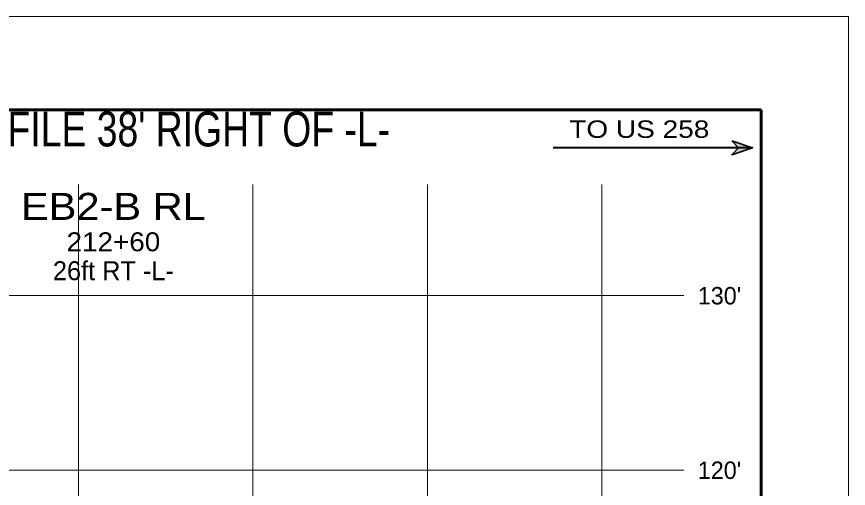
# Model space of a CAD drawing. Extents: x -582 to 653, y -817 to -3.
# Drawn here: x 320.25 to 367.92, y -186.52 to -159.5 of the extents above; entities that cross this region are included whole.
import ezdxf
from ezdxf.enums import TextEntityAlignment as Align

# ---------------------------------------------------------------- set-up
doc = ezdxf.new("R2010")
doc.units = 0
doc.header["$LTSCALE"] = 0.4
for name, color, linetype, lineweight in [('10', 7, 'Continuous', 35), ('27', 7, 'Continuous', 40), ('63', 7, 'Continuous', 35), ('7', 7, 'Continuous', 13)]:
    doc.layers.add(name, color=color, linetype=linetype, lineweight=lineweight)

msp = doc.modelspace()

# ---------------------------------------------------------------- hatches: boundary and pattern name
at = {"layer": '10'}
msp.add_hatch(color=256, dxfattribs=at).paths.add_polyline_path([(361.2326, -166.6105), (362.4326, -167.0105), (361.2326, -167.4105), (361.6326, -167.0105)])

# ---------------------------------------------------------------- linework, layer by layer
msp.add_lwpolyline([(361.2326, -166.6105), (362.4326, -167.0105), (361.2326, -167.4105), (361.6326, -167.0105)], close=True, dxfattribs=at)
at = {"layer": '27'}
msp.add_line((362.4326, -167.0105), (351.0108, -167.0142), dxfattribs=at)
at = {"layer": '63', "lineweight": 13}
for p in [(257.9203, -159.4952), (367.9203, -329.4952)]:
    msp.add_line(p, (367.9203, -159.4952), dxfattribs=at)
at = {"layer": '63', "lineweight": 60}
for q in [(262.9203, -164.8424), (362.9203, -325.4952)]:
    msp.add_line((362.9203, -164.8424), q, dxfattribs=at)
at = {"layer": '7'}
for p, q in [((323.7965, -315.4816), (323.7965, -169.1034)), ((333.7965, -315.4816), (333.7965, -169.1034)), ((343.7965, -315.4816), (343.7965, -169.1034)), ((353.7965, -315.4816), (353.7965, -169.1034)), ((267.1877, -175.4729), (358.4814, -175.4729)), ((267.1877, -185.4729), (358.4814, -185.4729))]:
    msp.add_line(p, q, dxfattribs=at)

# ---------------------------------------------------------------- texts
at = {"layer": '27'}
for s, height, width, p in [('TO US 258', 1, 1.2, (355.9393, -166.4403)), ('EB2-B RL', 1.55, 1.15, (325.7983, -171.1409)), ('212+60', 1.085, 1.1, (325.7993, -172.9373))]:
    msp.add_text(s, height=height, dxfattribs=dict(at, width=width)).set_placement(p, align=Align.CENTER)
msp.add_text('26ft RT -L-', height=1.085, dxfattribs=at).set_placement((325.7988, -174.5943), align=Align.CENTER)
at = {"layer": '63', "width": 0.8}
msp.add_text("GENERALIZED SUBSURFACE PROFILE 38' RIGHT OF -L-", height=2, dxfattribs=at).set_placement((312.9203, -166.9305), align=Align.CENTER)
at = {"layer": '63'}
for s, p in [("130'", (360.5346, -175.9837)), ("120'", (360.5346, -185.9837))]:
    msp.add_text(s, height=1, dxfattribs=at).set_placement(p, align=Align.CENTER)

doc.saveas('drawing.dxf')
